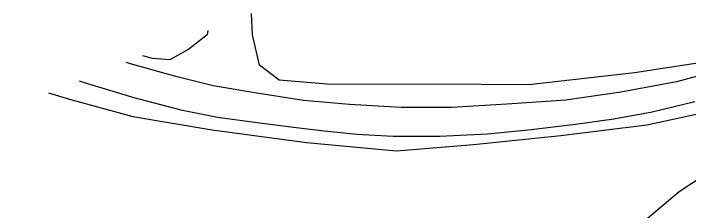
# Model space of a CAD drawing. Extents: x 1901471 to 1963503, y 756461 to 799997.
# Drawn here: x 1937888.1 to 1938243.6, y 776647.1 to 776750.9 of the extents above; entities that cross this region are included whole.
import ezdxf

# ---------------------------------------------------------------- set-up
doc = ezdxf.new("R2010")
doc.units = 0
doc.layers.add('RD_EX_Road', color=7, linetype='Continuous')
doc.layers.add('RD_EX_VEG', color=7, linetype='Continuous')

msp = doc.modelspace()

# ---------------------------------------------------------------- linework, layer by layer
at = {"layer": 'RD_EX_Road'}
for points in [[(1938264.5700000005, 776722.2600000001), (1938237.2300000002, 776714.9000000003), (1938207.8600000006, 776709.4300000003), (1938178.9600000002, 776705.1700000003), (1938147.9600000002, 776703.1800000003), (1938118.7900000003, 776701.3700000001), (1938092.2900000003, 776701.2600000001), (1938065.0400000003, 776703.0000000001), (1938040.8700000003, 776705.0100000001), (1938016.2600000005, 776708.9100000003), (1937993.1900000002, 776712.7200000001), (1937973.5900000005, 776717.5900000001), (1937949.6800000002, 776724.32), (1937947.4700000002, 776725.0900000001)], [(1937922.6800000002, 776715.3900000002), (1937926.9800000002, 776713.9600000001), (1937951.5000000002, 776706.5300000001), (1937976.1700000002, 776700.1800000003), (1937995.5400000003, 776696.2900000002), (1938016.4300000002, 776693.3600000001), (1938035.6000000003, 776690.9300000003), (1938051.7600000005, 776688.9800000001), (1938068.8200000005, 776687.3700000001), (1938088.0700000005, 776686.2500000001), (1938112.6900000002, 776686.2100000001), (1938137.8000000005, 776687.5100000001), (1938160.6700000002, 776689.7500000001), (1938184.0600000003, 776692.5900000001), (1938204.2000000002, 776695.2800000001), (1938224.5300000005, 776699.0100000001), (1938247.0000000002, 776704.5400000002)]]:
    msp.add_lwpolyline(points, dxfattribs=at)
at = {"layer": 'RD_EX_VEG'}
for points in [[(1938259.8500000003, 776726.4400000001), (1938215.1800000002, 776719.6900000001), (1938159.5400000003, 776713.32), (1938109.4000000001, 776713.55), (1938055.4100000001, 776713.4000000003), (1938028.0500000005, 776715.81), (1938017.5800000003, 776723.7100000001), (1938013.9300000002, 776739.57), (1938013.3600000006, 776750.8700000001)], [(1937990.4000000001, 776741.8900000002), (1937990.0300000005, 776739.7100000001), (1937980.3800000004, 776732.0300000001), (1937970.3800000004, 776726.4400000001), (1937961.2300000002, 776727.07), (1937956.1600000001, 776728.4900000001)], [(1937906.5200000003, 776709.06), (1937917.5900000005, 776705.8), (1937950.8700000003, 776696.5400000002), (1937992.7500000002, 776689.6100000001), (1938042.3300000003, 776682.9000000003), (1938089.7300000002, 776678.4900000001), (1938130.3400000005, 776681.8600000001), (1938176.3100000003, 776686.58), (1938221.5600000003, 776692.2900000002), (1938254.2000000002, 776699.31)], [(1938259.2200000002, 776670.4800000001), (1938238.6100000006, 776656.83), (1938221.8700000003, 776642.6500000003), (1938199.5900000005, 776631.9900000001), (1938170.1000000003, 776619.08), (1938120.9500000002, 776607.2000000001), (1938097.9600000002, 776599.9100000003), (1938076.0900000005, 776591.7900000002), (1938055.5300000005, 776583.57), (1938025.6300000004, 776562.5400000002), (1938003.1500000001, 776549.3500000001), (1937990.1800000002, 776543.6200000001), (1937979.9200000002, 776542.0000000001), (1937965.2400000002, 776542.9500000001), (1937938.7000000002, 776532.3400000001), (1937914.6200000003, 776524.2200000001), (1937887.4800000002, 776516.5000000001)]]:
    msp.add_lwpolyline(points, dxfattribs=at)

doc.saveas('drawing.dxf')
